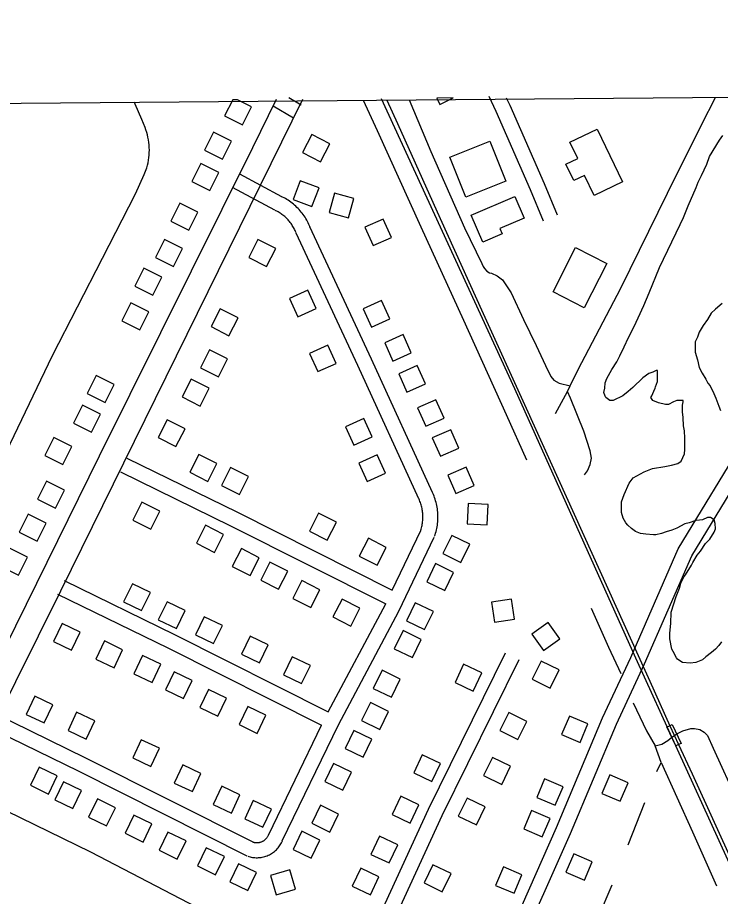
# Model space of a CAD drawing. Extents: x 3567028 to 3605064, y 510945 to 536587.
# Drawn here: x 3582546 to 3583944, y 533050 to 534798 of the extents above; entities that cross this region are included whole.
import ezdxf

# ---------------------------------------------------------------- set-up
doc = ezdxf.new("R2010")
doc.units = 0
for name, color, linetype in [('V-BLDG-OTLN', 7, 'Continuous'), ('V-BRDG-OTLN', 7, 'Continuous'), ('V-GRID-FRAM', 7, 'Continuous'), ('V-RAIL-TRAK', 7, 'Continuous'), ('V-ROAD-CNTR', 7, 'Continuous'), ('V-SITE-VEGE', 7, 'Continuous'), ('V-TOPO-SHOR', 7, 'Continuous')]:
    doc.layers.add(name, color=color, linetype=linetype)

msp = doc.modelspace()

# ---------------------------------------------------------------- linework, layer by layer
at = {"layer": 'V-BLDG-OTLN'}
for p, q in [((3582983, 534635), (3582973.5, 534634.9)), ((3583412.3, 534638.6), (3583379.4, 534638.3))]:
    msp.add_line(p, q, dxfattribs=at)
for points in [[(3582973.5, 534634.9), (3582957.5, 534603), (3582993.3, 534585.1)], [(3582993.3, 534585.1), (3583011.2, 534620.9), (3582983, 534635)], [(3583379.4, 534638.3), (3583385.8, 534625.4)], [(3583385.8, 534625.4), (3583412.3, 534638.6)]]:
    msp.add_lwpolyline(points, dxfattribs=at)
for points in [[(3582953.2, 534517), (3582971.1, 534552.8), (3582935.3, 534570.7), (3582917.4, 534534.9)], [(3583130.9, 534565.6), (3583112.6, 534530), (3583148.2, 534511.7), (3583166.4, 534547.3)], [(3583698.2, 534576.4), (3583748.9, 534471.5), (3583692.6, 534444.3), (3583673.2, 534484.5), (3583651.8, 534474.1), (3583636.1, 534506.6), (3583659.8, 534518), (3583644.2, 534550.3)], [(3583437.1, 534441), (3583405.1, 534520.4), (3583484.9, 534552.6), (3583517, 534473.2)], [(3582927.7, 534454.5), (3582945.6, 534490.2), (3582909.8, 534508.1), (3582891.9, 534472.4)], [(3583093.7, 534436.4), (3583131.1, 534422.3), (3583145.2, 534459.8), (3583107.7, 534473.8)], [(3583165.2, 534410.8), (3583203.7, 534400.1), (3583214.4, 534438.6), (3583175.9, 534449.3)], [(3583448.1, 534405.2), (3583534.7, 534442.2), (3583553, 534399.4), (3583505.1, 534378.9), (3583509.8, 534367.8), (3583471.2, 534351.3)], [(3582886.4, 534375.6), (3582904.3, 534411.3), (3582868.6, 534429.2), (3582850.6, 534393.5)], [(3583236.4, 534381.3), (3583252.7, 534344.8), (3583289.3, 534361.1), (3583272.9, 534397.6)], [(3582855.7, 534303.3), (3582873.6, 534339.1), (3582837.9, 534357), (3582820, 534321.2)], [(3583023.4, 534356.6), (3583005.3, 534320.9), (3583041, 534302.9), (3583059.1, 534338.6)], [(3583717.7, 534309.2), (3583672.8, 534221.1), (3583610.7, 534252.8), (3583655.6, 534340.9)], [(3582814.5, 534246.2), (3582832.4, 534282), (3582796.6, 534299.9), (3582778.7, 534264.1)], [(3583139.6, 534219.3), (3583123.2, 534255.8), (3583086.7, 534239.4), (3583103.1, 534202.9)], [(3582788.5, 534177.4), (3582806.4, 534213.1), (3582770.6, 534231), (3582752.7, 534195.3)], [(3583233.3, 534219.1), (3583249.7, 534182.6), (3583286.2, 534199), (3583269.8, 534235.5)], [(3582948.5, 534219.1), (3582930.4, 534183.4), (3582966.1, 534165.4), (3582984.2, 534201.1)], [(3583276, 534151.3), (3583292.3, 534114.8), (3583328.8, 534131.2), (3583312.5, 534167.7)], [(3583179.1, 534110.3), (3583162.7, 534146.8), (3583126.2, 534130.3), (3583142.6, 534093.9)], [(3582927.6, 534137.1), (3582909.6, 534101.4), (3582945.3, 534083.4), (3582963.3, 534119.1)], [(3583303.9, 534089.5), (3583320.2, 534053), (3583356.7, 534069.4), (3583340.4, 534105.9)], [(3582720.1, 534032.8), (3582738, 534068.6), (3582702.2, 534086.5), (3582684.3, 534050.7)], [(3582890.9, 534079.2), (3582872.9, 534043.5), (3582908.6, 534025.5), (3582926.6, 534061.2)], [(3583341, 534021.6), (3583357.4, 533985.1), (3583393.9, 534001.4), (3583377.5, 534037.9)], [(3582692.5, 533973.5), (3582710.4, 534009.2), (3582674.6, 534027.1), (3582656.7, 533991.4)], [(3583250.7, 533964.2), (3583234.3, 534000.7), (3583197.9, 533984.2), (3583214.3, 533947.8)], [(3582843, 533998.3), (3582825, 533962.6), (3582860.7, 533944.6), (3582878.7, 533980.3)], [(3583370.6, 533962.1), (3583387, 533925.6), (3583423.5, 533941.9), (3583407.1, 533978.4)], [(3582635.7, 533909.3), (3582653.6, 533945.1), (3582617.8, 533963), (3582599.9, 533927.3)], [(3582888.1, 533893.6), (3582923.8, 533875.6), (3582941.8, 533911.3), (3582906.1, 533929.3)], [(3583277.5, 533891.8), (3583261.1, 533928.3), (3583224.6, 533911.9), (3583241, 533875.4)], [(3582951.2, 533867.6), (3582986.9, 533849.6), (3583004.9, 533885.3), (3582969.2, 533903.3)], [(3583401.2, 533887.6), (3583417.6, 533851.1), (3583454.1, 533867.5), (3583437.7, 533904)], [(3582620.8, 533822.1), (3582638.7, 533857.8), (3582602.9, 533875.7), (3582585, 533840)], [(3582828.7, 533816.1), (3582793, 533834.2), (3582774.9, 533798.6), (3582810.6, 533780.5)], [(3583441.7, 533831.2), (3583439.7, 533791.2), (3583479.6, 533789.2), (3583481.7, 533829.2)], [(3582584.6, 533756.6), (3582602.5, 533792.4), (3582566.7, 533810.3), (3582548.8, 533774.5)], [(3583126, 533776.7), (3583161.7, 533758.6), (3583179.8, 533794.3), (3583144.1, 533812.4)], [(3582955.1, 533770), (3582919.5, 533788.1), (3582901.4, 533752.4), (3582937.1, 533734.3)], [(3583225.3, 533726.6), (3583261, 533708.5), (3583279, 533744.2), (3583243.3, 533762.3)], [(3583409.1, 533767.9), (3583391.6, 533731.9), (3583427.6, 533714.4), (3583445.1, 533750.4)], [(3582547.2, 533689.1), (3582565.1, 533724.9), (3582529.4, 533742.8), (3582511.5, 533707)], [(3583026.4, 533723.7), (3582990.8, 533741.8), (3582972.7, 533706.1), (3583008.3, 533688)], [(3583083, 533696.7), (3583047.4, 533714.8), (3583029.3, 533679.2), (3583064.9, 533661.1)], [(3583376.9, 533711.9), (3583359.4, 533675.9), (3583395.4, 533658.4), (3583412.8, 533694.4)], [(3582756.4, 533635.8), (3582792.3, 533618.3), (3582809.8, 533654.3), (3582773.9, 533671.8)], [(3583146.7, 533660), (3583111.1, 533678.1), (3583093, 533642.4), (3583128.6, 533624.3)], [(3582825.5, 533600), (3582861.5, 533582.5), (3582879, 533618.5), (3582843, 533636)], [(3583226.7, 533623.3), (3583191.1, 533641.4), (3583173, 533605.7), (3583208.6, 533587.6)], [(3583336.6, 533634), (3583319.1, 533598), (3583355.1, 533580.6), (3583372.6, 533616.5)], [(3583494.3, 533595.5), (3583533.8, 533601.3), (3583528, 533640.9), (3583488.5, 533635.1)], [(3582899.5, 533570.1), (3582935.5, 533552.6), (3582953, 533588.6), (3582917, 533606.1)], [(3582670.4, 533575.4), (3582634.3, 533592.7), (3582617.1, 533556.6), (3582653.1, 533539.4)], [(3583568.6, 533571.8), (3583591.8, 533539.2), (3583624.4, 533562.5), (3583601.1, 533595)], [(3582990.9, 533531.8), (3583026.8, 533514.3), (3583044.3, 533550.3), (3583008.4, 533567.8)], [(3583312.3, 533578.5), (3583294.9, 533542.5), (3583330.9, 533525.1), (3583348.3, 533561)], [(3582754.6, 533540.6), (3582718.5, 533557.9), (3582701.3, 533521.8), (3582737.4, 533504.6)], [(3582830.3, 533511.6), (3582794.2, 533528.8), (3582777, 533492.7), (3582813.1, 533475.5)], [(3583074.5, 533490.7), (3583110.5, 533473.2), (3583128, 533509.2), (3583092, 533526.7)], [(3583451.9, 533458.2), (3583469, 533494.3), (3583432.9, 533511.5), (3583415.8, 533475.3)], [(3583586.8, 533517.7), (3583569.3, 533481.8), (3583605.3, 533464.3), (3583622.8, 533500.2)], [(3582893.1, 533479.6), (3582857, 533496.8), (3582839.8, 533460.7), (3582875.9, 533443.5)], [(3583270.6, 533499.6), (3583253.1, 533463.6), (3583289.1, 533446.1), (3583306.6, 533482.1)], [(3582961.3, 533444.2), (3582925.2, 533461.5), (3582907.9, 533425.4), (3582944, 533408.1)], [(3582562.6, 533411.8), (3582598.8, 533394.8), (3582615.8, 533431), (3582579.6, 533448)], [(3583039.4, 533410.2), (3583003.3, 533427.5), (3582986.1, 533391.4), (3583022.2, 533374.1)], [(3583247.4, 533435.4), (3583229.9, 533399.4), (3583265.9, 533381.9), (3583283.4, 533417.9)], [(3582645.9, 533379.8), (3582682.1, 533362.7), (3582699.1, 533398.9), (3582663, 533416)], [(3583522.5, 533415.5), (3583505, 533379.5), (3583541, 533362), (3583558.5, 533398)], [(3583664.5, 533356.1), (3583680.2, 533392.9), (3583643.4, 533408.5), (3583627.7, 533371.7)], [(3583214.4, 533380.1), (3583196.9, 533344.1), (3583232.9, 533326.6), (3583250.4, 533362.6)], [(3582774.7, 533325.1), (3582810.9, 533308.1), (3582827.9, 533344.3), (3582791.7, 533361.3)], [(3583369.6, 533278.3), (3583386.8, 533314.4), (3583350.6, 533331.6), (3583333.5, 533295.5)], [(3583490.2, 533326.1), (3583472.7, 533290.1), (3583508.6, 533272.6), (3583526.1, 533308.6)], [(3582624.5, 533289.3), (3582588.5, 533306.8), (3582571, 533270.8), (3582607, 533253.4)], [(3582857.1, 533275.2), (3582893.3, 533258.2), (3582910.4, 533294.4), (3582874.2, 533311.4)], [(3583174, 533314.2), (3583156.5, 533278.3), (3583192.5, 533260.8), (3583209.9, 533296.8)], [(3583615, 533231), (3583630.7, 533267.8), (3583593.9, 533283.5), (3583578.2, 533246.7)], [(3583723.5, 533291.5), (3583707.7, 533254.7), (3583744.5, 533238.9), (3583760.3, 533275.7)], [(3582672.9, 533260.3), (3582636.9, 533277.8), (3582619.4, 533241.9), (3582655.4, 533224.4)], [(3582934.6, 533232.7), (3582970.8, 533215.6), (3582987.8, 533251.8), (3582951.6, 533268.9)], [(3583326.7, 533195.6), (3583343.9, 533231.7), (3583307.8, 533248.9), (3583290.6, 533212.7)], [(3582740.3, 533226), (3582704.3, 533243.5), (3582686.8, 533207.5), (3582722.8, 533190)], [(3582997.5, 533204.2), (3583033.7, 533187.1), (3583050.7, 533223.3), (3583014.5, 533240.4)], [(3583148.2, 533231.1), (3583130.7, 533195.1), (3583166.7, 533177.6), (3583184.1, 533213.6)], [(3583439.7, 533245.4), (3583422.2, 533209.4), (3583458.2, 533191.9), (3583475.7, 533227.9)], [(3583589.3, 533168.2), (3583604.9, 533205), (3583568.1, 533220.6), (3583552.5, 533183.8)], [(3582812.8, 533193.8), (3582776.9, 533211.3), (3582759.4, 533175.3), (3582795.3, 533157.8)], [(3583111, 533179.2), (3583093.5, 533143.2), (3583129.5, 533125.7), (3583147, 533161.7)], [(3582880.7, 533160), (3582844.7, 533177.4), (3582827.2, 533141.5), (3582863.2, 533124)], [(3583284.5, 533116.2), (3583301.7, 533152.3), (3583265.5, 533169.4), (3583248.4, 533133.3)], [(3582957, 533128.9), (3582921, 533146.4), (3582903.5, 533110.4), (3582939.5, 533092.9)], [(3583652, 533134.5), (3583636.2, 533097.8), (3583673, 533082), (3583688.8, 533118.7)], [(3583021, 533097.2), (3582985.1, 533114.7), (3582967.6, 533078.7), (3583003.5, 533061.2)], [(3583371.9, 533112.4), (3583354.4, 533076.4), (3583390.4, 533058.9), (3583407.9, 533094.9)], [(3583533.1, 533055.9), (3583548.8, 533092.7), (3583512, 533108.4), (3583496.3, 533071.6)], [(3583087.3, 533102.2), (3583048.9, 533091), (3583060.1, 533052.6), (3583098.5, 533063.8)], [(3583247.3, 533052.7), (3583264.4, 533088.8), (3583228.3, 533106), (3583211.1, 533069.8)]]:
    msp.add_lwpolyline(points, close=True, dxfattribs=at)
at = {"layer": 'V-BRDG-OTLN'}
msp.add_lwpolyline([(3583854.9, 533349.3), (3583837.2, 533386.9), (3583842.8, 533389.3), (3583847.8, 533391.5), (3583865.5, 533353.9), (3583860.4, 533351.7)], close=True, dxfattribs=at)
at = {"layer": 'V-GRID-FRAM'}
msp.add_lwpolyline([(3571081.5, 534531.3), (3602744.1, 534798.4), (3602905.4, 516616.2), (3571226.9, 516349), (3571081.5, 534531.3)], dxfattribs=at)
at = {"layer": 'V-RAIL-TRAK'}
for points in [[(3583279.9, 534634.2), (3583301.1, 534587.6), (3583386.3, 534398.7), (3583471.8, 534209.8), (3583557.5, 534021), (3583783.6, 533522)], [(3583783.6, 533522), (3583803.4, 533478.1), (3583842.8, 533389.3), (3583860.4, 533351.7), (3583887.5, 533293.3), (3583971.4, 533108.3), (3584055, 532923.3), (3584138.4, 532738.1), (3584221.6, 532552.9), (3584252.5, 532484)]]:
    msp.add_lwpolyline(points, dxfattribs=at)
at = {"layer": 'V-ROAD-CNTR'}
for p, q in [((3583290.7, 533659.1), (3583347.5, 533777.6)), ((3583163.5, 533417.1), (3583277.8, 533632)), ((3583045.2, 533173), (3583150, 533390.3))]:
    msp.add_line(p, q, dxfattribs=at)
for points in [[(3581806.1, 532009.4), (3582049.8, 532485.4), (3582631.8, 533657.9), (3583112.7, 534636.1)], [(3583059.7, 534635.6), (3583012.6, 534539.4), (3582707.9, 533925.6), (3582063.5, 532616.8)], [(3583085.1, 534639.2), (3583109.6, 534624.8)], [(3583268.9, 534637.4), (3583533.9, 534060.4), (3583774.7, 533524.4), (3584023.2, 532979.4), (3584403.6, 532131.2)], [(3583591.7, 534393.5), (3583565.9, 534455.9), (3583497.8, 534611.3), (3583483.6, 534641.2)], [(3583619.4, 534405), (3583593.5, 534467.7), (3583525.1, 534623.8), (3583518.3, 534638.2)], [(3583053.8, 534622.7), (3583094.4, 534598.9)], [(3583071.4, 534441.7), (3582987.4, 534486.6)], [(3583057.2, 534415.2), (3582973.3, 534460.2)], [(3583127.4, 534381.2), (3583126.3, 534384), (3583125, 534386.9), (3583123.7, 534389.8), (3583122.2, 534392.7), (3583120.7, 534395.5), (3583119.1, 534398.3), (3583117.5, 534401), (3583115.7, 534403.7), (3583113.9, 534406.3), (3583112, 534408.9), (3583110, 534411.4), (3583107.9, 534413.8), (3583105.8, 534416.2), (3583103.6, 534418.6), (3583101.4, 534420.8), (3583099, 534423), (3583096.7, 534425.2), (3583094.2, 534427.2), (3583091.7, 534429.2), (3583089.2, 534431.2), (3583086.5, 534433), (3583083.9, 534434.8), (3583081.2, 534436.5), (3583078.4, 534438.1), (3583075.6, 534439.6), (3583072.8, 534441), (3583070.7, 534442)], [(3583099.5, 534370.2), (3583098.6, 534372.5), (3583097.6, 534374.7), (3583096.7, 534376.8), (3583095.6, 534378.9), (3583094.5, 534380.9), (3583093.4, 534382.9), (3583092.1, 534384.9), (3583090.9, 534386.9), (3583089.5, 534388.8), (3583088.1, 534390.7), (3583086.7, 534392.5), (3583085.2, 534394.3), (3583083.6, 534396), (3583082, 534397.7), (3583080.4, 534399.4), (3583078.7, 534401), (3583077, 534402.5), (3583075.2, 534404), (3583073.4, 534405.5), (3583071.5, 534406.9), (3583069.6, 534408.2), (3583067.7, 534409.5), (3583065.7, 534410.8), (3583063.7, 534411.9), (3583061.6, 534413.1), (3583059.5, 534414.1), (3583057.8, 534414.9)], [(3583343.8, 533840.8), (3583222.6, 534106.1), (3583099.9, 534369.3)], [(3583371.1, 533853.3), (3583249.8, 534118.7), (3583127, 534382)], [(3583245.2, 532313.7), (3583366.4, 532599.9), (3583508.8, 532940.4), (3583617.9, 533186.6), (3583709.2, 533404.8), (3583765.2, 533525), (3583859.9, 533741.4), (3583997.1, 533966.6)], [(3582873.5, 531361.5), (3583045, 531774), (3583267.8, 532289.9), (3583394, 532588.2), (3583536.3, 532928.5), (3583645.5, 533174.8), (3583736.7, 533392.7), (3583792.5, 533512.6), (3583886.6, 533727.5), (3584022.8, 533950.9)], [(3582763.1, 533921.4), (3582982.8, 533814.1), (3583290.7, 533659.1)], [(3582750, 533894.5), (3582969.4, 533787.3), (3583277.8, 533632)], [(3583375.2, 533766.4), (3583376.2, 533769.3), (3583377.2, 533772.4), (3583378, 533775.6), (3583378.8, 533778.8), (3583379.5, 533782), (3583380.1, 533785.2), (3583380.6, 533788.4), (3583381, 533791.6), (3583381.3, 533794.9), (3583381.5, 533798.2), (3583381.7, 533801.4), (3583381.7, 533804.7), (3583381.7, 533808), (3583381.5, 533811.2), (3583381.3, 533814.5), (3583381, 533817.8), (3583380.6, 533821), (3583380.1, 533824.2), (3583379.5, 533827.4), (3583378.8, 533830.6), (3583378, 533833.8), (3583377.2, 533837), (3583376.2, 533840.1), (3583375.2, 533843.2), (3583374, 533846.3), (3583372.8, 533849.3), (3583371.6, 533852.3), (3583371.1, 533853.2)], [(3583346.8, 533775.9), (3583347.6, 533778.4), (3583348.3, 533780.7), (3583349, 533783.1), (3583349.5, 533785.4), (3583350.1, 533787.8), (3583350.5, 533790.2), (3583350.9, 533792.6), (3583351.2, 533795), (3583351.4, 533797.4), (3583351.6, 533799.8), (3583351.7, 533802.3), (3583351.7, 533804.7), (3583351.7, 533807.1), (3583351.6, 533809.6), (3583351.4, 533812), (3583351.2, 533814.4), (3583350.9, 533816.8), (3583350.5, 533819.2), (3583350.1, 533821.6), (3583349.5, 533824), (3583349, 533826.3), (3583348.3, 533828.7), (3583347.6, 533831), (3583346.9, 533833.3), (3583346, 533835.6), (3583345.1, 533837.8), (3583344.1, 533840.1), (3583343.8, 533840.8)], [(3583072.2, 533160), (3583183.7, 533391.2), (3583304.1, 533617.5), (3583374.5, 533764.7)], [(3582638.4, 533678.2), (3582858, 533570.9), (3583163.5, 533417.1)], [(3582625.2, 533651.2), (3582844.7, 533544), (3583150, 533390.3)], [(3583515.8, 533533.8), (3583362.1, 533222.7), (3583201.4, 532871.8), (3583064.5, 532580), (3582855.4, 532136.3), (3582667, 531734.4), (3582554.8, 531502.1)], [(3583542.7, 533520.6), (3583389.2, 533209.8), (3583228.7, 532859.1), (3583091.7, 532567.2), (3583014.5, 532403.5)], [(3582461.3, 533432.8), (3582680.9, 533325.6), (3583015, 533157.4)], [(3582448.1, 533405.9), (3582667.6, 533298.7), (3583001.5, 533130.6)], [(3583013, 533158.2), (3583014.3, 533157.8), (3583015.4, 533157.5), (3583016.5, 533157.2), (3583017.6, 533157), (3583018.7, 533156.9), (3583019.8, 533156.8), (3583021, 533156.7), (3583022.1, 533156.7), (3583023.2, 533156.8), (3583024.3, 533156.9), (3583025.4, 533157), (3583026.5, 533157.2), (3583027.6, 533157.4), (3583028.7, 533157.7), (3583029.8, 533158.1), (3583030.8, 533158.5), (3583031.9, 533158.9), (3583032.9, 533159.4), (3583033.9, 533159.9), (3583034.9, 533160.5), (3583035.8, 533161.1), (3583036.7, 533161.7), (3583037.6, 533162.4), (3583038.4, 533163.2), (3583039.3, 533163.9), (3583040, 533164.7), (3583040.8, 533165.6), (3583041.5, 533166.5), (3583042.2, 533167.4), (3583042.8, 533168.3), (3583043.4, 533169.2), (3583043.9, 533170.2), (3583044.4, 533171.2), (3583045, 533172.5)], [(3583003.6, 533129.7), (3583005.6, 533129.1), (3583008, 533128.4), (3583010.4, 533127.8), (3583012.8, 533127.4), (3583015.3, 533127.1), (3583017.7, 533126.8), (3583020.2, 533126.7), (3583022.6, 533126.7), (3583025.1, 533126.8), (3583027.6, 533127), (3583030, 533127.3), (3583032.4, 533127.8), (3583034.8, 533128.3), (3583037.2, 533129), (3583039.5, 533129.7), (3583041.9, 533130.6), (3583044.1, 533131.5), (3583046.4, 533132.6), (3583048.5, 533133.7), (3583050.6, 533135), (3583052.7, 533136.3), (3583054.7, 533137.7), (3583056.6, 533139.3), (3583058.5, 533140.9), (3583060.3, 533142.6), (3583062, 533144.3), (3583063.7, 533146.2), (3583065.2, 533148.1), (3583066.7, 533150.1), (3583068, 533152.1), (3583069.3, 533154.2), (3583070.5, 533156.4), (3583071.6, 533158.6), (3583072.4, 533160.5)]]:
    msp.add_lwpolyline(points, dxfattribs=at)
at = {"layer": 'V-SITE-VEGE'}
for points in [[(3583743.9, 534125.3), (3583752.5, 534143.3), (3583761, 534162.1), (3583772.4, 534183.8), (3583780, 534200.8), (3583791.3, 534225.4), (3583801.8, 534250.8), (3583822.6, 534300.8), (3583863.4, 534386.7), (3583870, 534400.9), (3583879.5, 534423.5), (3583895.6, 534460.3), (3583899.4, 534470.7), (3583906.1, 534483.9), (3583916.5, 534506.6), (3583922.2, 534521.7), (3583942.1, 534554.7), (3583948.7, 534564.1)], [(3583947.2, 534229.8), (3583933.9, 534218.5), (3583925.4, 534210), (3583917.8, 534197.7), (3583909.3, 534185.5), (3583901.7, 534172.3), (3583897.9, 534162.8), (3583893.2, 534153.4), (3583893.2, 534132.6), (3583897.9, 534117.5), (3583901.6, 534102.4), (3583907.3, 534091.1), (3583914.8, 534078.8), (3583918.6, 534071.2), (3583923.3, 534065.5), (3583930.8, 534050.4), (3583934.6, 534041), (3583940.2, 534024.9), (3583944, 534016.4)], [(3583914.8, 533526.3), (3583908.1, 533520.6), (3583894.9, 533515), (3583883.6, 533514.1), (3583868.5, 533515.1), (3583864.7, 533516.9), (3583858.1, 533521.7), (3583856.2, 533524.5), (3583849.6, 533536.8), (3583846.8, 533541.5), (3583843.1, 533562.3), (3583843.1, 533573.6), (3583845, 533592.5), (3583846, 533615.2), (3583855.5, 533646.3), (3583862.1, 533663.3), (3583865, 533672.8), (3583871.6, 533686), (3583874.4, 533689.8), (3583885.8, 533708.6), (3583888.7, 533714.3), (3583897.2, 533728.4), (3583903.8, 533736.9), (3583914.2, 533752), (3583922.7, 533760.5), (3583931.3, 533774.6), (3583934.1, 533781.2), (3583933.2, 533791.6), (3583931.3, 533799.2), (3583923.8, 533803.9), (3583918.1, 533803.9), (3583907.7, 533799.2), (3583902, 533798.3), (3583894.5, 533797.4), (3583881.2, 533792.7), (3583872.7, 533790.8), (3583856.7, 533782.3), (3583847.2, 533778.6), (3583835.9, 533774.8), (3583826.4, 533772), (3583815.1, 533769.2), (3583810.4, 533769.2), (3583795.3, 533770.2), (3583784.9, 533772.1), (3583774.5, 533775.9), (3583766.9, 533781.5), (3583759.4, 533788.2), (3583755.6, 533792.9), (3583750, 533802.3), (3583747.2, 533813.7), (3583747.2, 533834.5), (3583752, 533849.6), (3583762.4, 533872.2), (3583770, 533882.6), (3583791.7, 533894.8), (3583808.7, 533901.4), (3583833.3, 533905.1), (3583846.5, 533907.9), (3583858.8, 533910.8), (3583865.4, 533915.5), (3583872, 533930.6), (3583873, 533939.1), (3583873, 533961.7), (3583872.1, 533975.9), (3583870.2, 533986.3), (3583869.3, 534002.3), (3583868.4, 534013.7), (3583868.4, 534026.9), (3583869.4, 534033.5), (3583869.4, 534036.3), (3583857.1, 534036.4), (3583850.5, 534033.5), (3583840.1, 534028.8), (3583834.4, 534028.8), (3583820.3, 534031.7), (3583808.9, 534036.4), (3583805.2, 534042.1), (3583807.1, 534045.9), (3583810.9, 534055.3), (3583813.7, 534061), (3583814.7, 534063.8), (3583818.5, 534074.2), (3583818.5, 534095.9), (3583815.7, 534095.9), (3583809, 534093.1), (3583801.5, 534090.3), (3583789.2, 534081.8), (3583769.3, 534062), (3583759.9, 534054.5), (3583749.5, 534046), (3583730.6, 534036.6), (3583724, 534036.6), (3583715.5, 534042.3), (3583714.5, 534045.1), (3583711.7, 534052.7), (3583713.6, 534061.2), (3583714.6, 534071.6), (3583717.4, 534080.1), (3583727.8, 534098), (3583737.3, 534113.1), (3583743.9, 534125.3)], [(3583946, 533556.5), (3583940.3, 533548.9), (3583933.7, 533541.4), (3583926.1, 533534.8), (3583914.8, 533526.3)]]:
    msp.add_lwpolyline(points, dxfattribs=at)
at = {"layer": 'V-TOPO-SHOR'}
for p, q in [((3583615.3, 534010.9), (3583639.5, 534054.5)), ((3583825.9, 533316), (3583814.1, 533349.2)), ((3583817.3, 533298.4), (3583825.9, 533316)), ((3583760.1, 533152.5), (3583793.2, 533236.4)), ((3583669.1, 532933.6), (3583728.2, 533072.8))]:
    msp.add_line(p, q, dxfattribs=at)
for points in [[(3582802.9, 534499.7), (3582804.2, 534504.7), (3582805.3, 534509.6), (3582806.2, 534514.6), (3582806.9, 534519.7), (3582807.3, 534524.8), (3582807.6, 534529.8), (3582807.7, 534534.9), (3582807.5, 534540), (3582807.2, 534545.1), (3582806.7, 534550.1), (3582805.9, 534555.2), (3582805, 534560.2), (3582803.8, 534565.1), (3582802.4, 534570), (3582800.9, 534574.9), (3582799.1, 534579.7), (3582792.8, 534595.3), (3582786.3, 534610.8), (3582779.6, 534626.3), (3582778, 534630)], [(3583233.3, 534633.8), (3583261.1, 534573.4), (3583348, 534381.7), (3583432.5, 534196.3), (3583517.7, 534008.9), (3583557.8, 533918.6)], [(3583324.2, 534634.6), (3583367.8, 534531.8), (3583434.7, 534380), (3583469, 534309.2), (3583471.7, 534303.3), (3583474.5, 534299), (3583479.1, 534294), (3583484.2, 534290.8), (3583488.5, 534289.6), (3583499.5, 534284.5), (3583510, 534276.3), (3583527.5, 534250.9), (3583551.7, 534197.7), (3583577.4, 534146), (3583595.7, 534106.1), (3583606.2, 534084.2), (3583612.5, 534077.2), (3583622.6, 534070.9), (3583645, 534065.8)], [(3583660.8, 534098.1), (3583745.5, 534260.2), (3583838.6, 534448.8), (3583906.6, 534586.3), (3583933.7, 534639.7)], [(3582316.1, 533519.6), (3582410.4, 533705.9), (3582515.8, 533918.4), (3582615.3, 534126.2), (3582714.7, 534319.6), (3582780.4, 534448), (3582797.7, 534486.3), (3582802.9, 534499.7)], [(3583639.5, 534054.5), (3583645, 534065.8), (3583660.8, 534098.1)], [(3583673.3, 533888.5), (3583679.2, 533896.8), (3583684.6, 533909.3), (3583687.5, 533921.4), (3583684.6, 533936.3), (3583671.8, 533975.4), (3583645.3, 534040.8), (3583639.5, 534054.5)], [(3583686.6, 533623.2), (3583721, 533545.8), (3583745.8, 533493.3)], [(3583769.9, 533434.7), (3583796.8, 533379.3), (3583814.1, 533349.2)], [(3583814.1, 533349.2), (3583827.1, 533352.6), (3583839.2, 533359.7), (3583847.1, 533366.3), (3583858.3, 533373.8)], [(3583858.3, 533373.8), (3583869.1, 533379.2), (3583884.5, 533383.7), (3583892.4, 533383.7), (3583902.4, 533381.6), (3583911.5, 533376.6), (3583917.8, 533370), (3583928.9, 533344.6), (3583977.4, 533238.4)], [(3583825.9, 533316), (3583888.1, 533178.1), (3583935.8, 533070.4)], [(3582467, 533247.2), (3582690.8, 533138.1), (3582933.7, 533011.8), (3583072.4, 532945.1)]]:
    msp.add_lwpolyline(points, dxfattribs=at)

doc.saveas('drawing.dxf')
